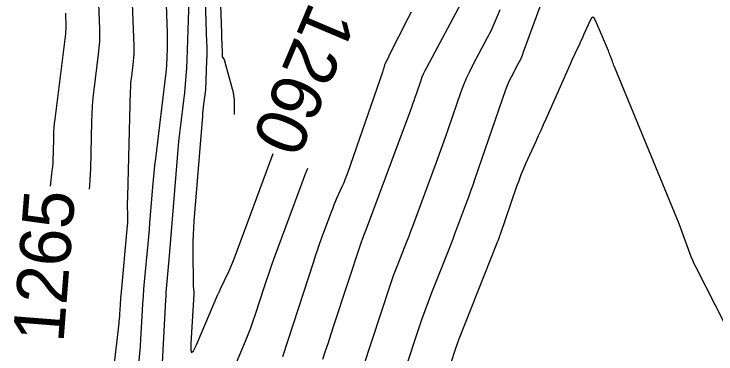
# Model space of a CAD drawing. Extents: x 658976 to 668726, y 639543 to 647196.
# Drawn here: x 661412.6 to 661495.3, y 640997.8 to 641037.9 of the extents above; entities that cross this region are included whole.
import ezdxf

# ---------------------------------------------------------------- set-up
doc = ezdxf.new("R2010")
doc.units = 0
for name, color, linetype in [('Ex_Contour Labels', 7, 'Continuous'), ('Ex_Major Contours', 7, 'Continuous'), ('Ex_Minor Contours', 7, 'Continuous')]:
    doc.layers.add(name, color=color, linetype=linetype)

msp = doc.modelspace()

# ---------------------------------------------------------------- linework, layer by layer
at = {"layer": 'Ex_Major Contours'}
for points in [[(661434.898, 641046.87), (661435.302, 641034.525), (661435.314, 641034.009), (661435.319, 641033.492), (661435.315, 641032.975), (661435.302, 641032.459), (661435.224, 641030.061), (661435.209, 641029.711), (661435.186, 641029.36), (661435.155, 641029.011), (661435.117, 641028.662), (661434.948, 641027.267), (661434.908, 641026.918), (661434.871, 641026.569), (661434.837, 641026.219), (661434.807, 641025.869), (661433.799, 641013.477), (661433.744, 641012.69), (661433.707, 641011.901), (661433.688, 641011.112), (661433.688, 641010.323), (661433.736, 641005.722), (661433.738, 641005.653), (661433.74, 641005.584), (661433.745, 641005.515), (661433.751, 641005.446), (661433.778, 641005.17), (661433.783, 641005.101), (661433.786, 641005.032), (661433.785, 641004.963), (661433.783, 641004.894), (661433.431, 640999.057), (661433.428, 640998.3), (661433.538, 640998.022), (661433.761, 640998.222), (661434.097, 640998.9), (661436.637, 641004.833), (661436.659, 641004.884), (661436.682, 641004.935), (661436.705, 641004.986), (661436.728, 641005.036), (661436.823, 641005.238), (661436.847, 641005.289), (661436.871, 641005.339), (661436.894, 641005.389), (661436.918, 641005.44), (661437.917, 641007.544), (661438.087, 641007.913), (661438.248, 641008.286), (661438.402, 641008.662), (661438.547, 641009.042), (661443.134, 641021.476)], [(661458.754, 640996.083), (661460.321, 641000.847), (661460.682, 641001.916), (661461.058, 641002.98), (661461.45, 641004.038), (661461.858, 641005.091), (661463.794, 641009.98), (661464.071, 641010.685), (661464.345, 641011.391), (661464.614, 641012.098), (661464.88, 641012.807), (661465.936, 641015.646), (661466.198, 641016.356), (661466.455, 641017.068), (661466.708, 641017.782), (661466.957, 641018.497), (661470.584, 641029.019), (661470.724, 641029.4), (661470.879, 641029.776), (661471.048, 641030.144), (661471.232, 641030.507), (661471.997, 641031.943), (661472.182, 641032.305), (661472.354, 641032.673), (661472.513, 641033.047), (661472.659, 641033.426), (661475.883, 641042.244)], [(661418.668, 641038.006), (661418.662, 641037.734), (661418.703, 641036.636), (661418.707, 641036.362), (661418.701, 641036.088), (661418.684, 641035.815), (661418.655, 641035.542), (661417.409, 641025.521), (661417.353, 641025.013), (661417.308, 641024.504), (661417.277, 641023.995), (661417.258, 641023.484), (661417.209, 641021.439), (661417.191, 641020.928), (661417.161, 641020.418), (661417.121, 641019.909), (661417.07, 641019.401), (661416.868, 641017.604)]]:
    msp.add_lwpolyline(points, dxfattribs=at)
at = {"layer": 'Ex_Minor Contours'}
for points in [[(661436.643, 641047.812), (661437.042, 641035.628), (661437.05, 641035.369), (661437.06, 641035.11), (661437.07, 641034.85), (661437.08, 641034.591), (661437.142, 641033.085), (661437.143, 641033.061), (661437.143, 641033.036), (661437.143, 641033.012), (661437.142, 641032.987), (661437.14, 641032.889), (661437.141, 641032.866), (661437.146, 641032.843), (661437.155, 641032.822), (661437.167, 641032.801), (661437.33, 641032.583), (661437.36, 641032.539), (661437.386, 641032.493), (661437.406, 641032.444), (661437.423, 641032.394), (661438.323, 641029.079), (661438.419, 641028.672), (661438.488, 641028.261), (661438.531, 641027.847), (661438.545, 641027.428), (661438.55, 641026.038)], [(661427.361, 640997.04), (661427.44, 640997.883), (661427.506, 640998.727), (661427.559, 640999.572), (661427.743, 641002.955), (661427.793, 641003.8), (661427.851, 641004.645), (661427.916, 641005.489), (661427.99, 641006.332), (661428.405, 641010.832), (661428.481, 641011.669), (661428.554, 641012.506), (661428.626, 641013.343), (661428.695, 641014.18), (661428.968, 641017.529), (661429.04, 641018.366), (661429.12, 641019.202), (661429.209, 641020.037), (661429.305, 641020.872), (661430.53, 641031.018), (661430.572, 641031.4), (661430.606, 641031.783), (661430.631, 641032.167), (661430.648, 641032.551), (661430.698, 641034.09), (661430.707, 641034.475), (661430.709, 641034.86), (661430.705, 641035.244), (661430.694, 641035.629), (661430.361, 641044.655)], [(661423.799, 640991.392), (661424.986, 641001.452), (661425.016, 641001.725), (661425.042, 641001.998), (661425.063, 641002.271), (661425.08, 641002.545), (661425.14, 641003.64), (661425.156, 641003.914), (661425.175, 641004.188), (661425.196, 641004.461), (661425.22, 641004.734), (661425.98, 641012.988), (661426.001, 641013.255), (661426.013, 641013.522), (661426.018, 641013.789), (661426.014, 641014.056), (661425.974, 641015.517), (661425.973, 641015.588), (661425.975, 641015.66), (661425.979, 641015.732), (661425.986, 641015.803), (661426.018, 641016.089), (661426.025, 641016.16), (661426.031, 641016.232), (661426.035, 641016.303), (661426.037, 641016.375), (661426.339, 641028.779), (661426.355, 641029.223), (661426.383, 641029.666), (661426.421, 641030.109), (661426.47, 641030.55), (661426.69, 641032.315), (661426.736, 641032.757), (661426.764, 641033.2), (661426.774, 641033.643), (661426.767, 641034.087), (661426.505, 641041.164)], [(661433.244, 641040.77), (661432.975, 641032.505), (661432.933, 641031.538), (661432.87, 641030.574), (661432.785, 641029.611), (661432.68, 641028.65), (661432.216, 641024.808), (661432.105, 641023.847), (661432.003, 641022.885), (661431.91, 641021.922), (661431.827, 641020.958), (661430.888, 641009.412), (661430.852, 641008.981), (661430.815, 641008.55), (661430.777, 641008.119), (661430.738, 641007.688), (661430.579, 641005.965), (661430.542, 641005.534), (661430.508, 641005.103), (661430.479, 641004.671), (661430.453, 641004.239), (661429.928, 640994.599)], [(661421.485, 641017.242), (661421.528, 641017.673), (661421.58, 641018.326), (661421.618, 641018.98), (661421.641, 641019.635), (661421.776, 641025.184), (661421.811, 641026.135), (661421.869, 641027.083), (661421.951, 641028.031), (661422.057, 641028.976), (661422.578, 641033.165), (661422.654, 641033.904), (661422.702, 641034.645), (661422.719, 641035.388), (661422.706, 641036.131), (661422.596, 641039.108)], [(661465.568, 641039.768), (661461.204, 641031.572), (661461.015, 641031.201), (661460.842, 641030.822), (661460.683, 641030.438), (661460.539, 641030.046), (661459.995, 641028.468), (661459.858, 641028.074), (661459.719, 641027.68), (661459.577, 641027.288), (661459.432, 641026.896), (661453.972, 641012.219), (661453.931, 641012.109), (661453.889, 641011.998), (661453.846, 641011.888), (661453.803, 641011.778), (661453.629, 641011.338), (661453.586, 641011.228), (661453.545, 641011.117), (661453.506, 641011.006), (661453.468, 641010.894), (661450.268, 641001.167), (661449.94, 641000.169), (661449.614, 640999.172), (661449.288, 640998.173), (661448.964, 640997.175)], [(661469.841, 641038.375), (661469.517, 641037.534), (661469.165, 641036.706), (661468.783, 641035.891), (661468.374, 641035.089), (661466.678, 641031.904), (661466.271, 641031.101), (661465.895, 641030.284), (661465.553, 641029.452), (661465.243, 641028.607), (661463.778, 641024.357), (661463.433, 641023.365), (661463.082, 641022.376), (661462.725, 641021.389), (661462.362, 641020.404), (661459.556, 641012.862), (661459.337, 641012.278), (661459.115, 641011.695), (661458.89, 641011.114), (661458.662, 641010.533), (661457.743, 641008.214), (661457.518, 641007.633), (661457.302, 641007.048), (661457.094, 641006.461), (661456.895, 641005.87), (661452.661, 640993.001)], [(661459.399, 641038.093), (661459.021, 641037.351), (661456.832, 641033.035), (661456.776, 641032.923), (661456.72, 641032.812), (661456.664, 641032.7), (661456.609, 641032.588), (661456.357, 641032.079), (661456.319, 641031.997), (661456.285, 641031.914), (661456.255, 641031.83), (661456.229, 641031.744), (661456.132, 641031.396), (661456.107, 641031.31), (661456.081, 641031.224), (661456.053, 641031.138), (661456.024, 641031.053), (661451.892, 641019.131), (661451.755, 641018.75), (661451.61, 641018.372), (661451.456, 641017.998), (661451.294, 641017.626), (661450.629, 641016.148), (661450.466, 641015.777), (661450.31, 641015.403), (661450.16, 641015.027), (661450.017, 641014.648), (661448.815, 641011.391), (661448.571, 641010.72), (661448.334, 641010.047), (661448.104, 641009.372), (661447.881, 641008.694), (661444.254, 640997.51)], [(661497.471, 640999.223), (661492.982, 641008.03), (661492.779, 641008.443), (661492.591, 641008.862), (661492.416, 641009.288), (661492.255, 641009.719), (661491.64, 641011.455), (661491.483, 641011.888), (661491.321, 641012.319), (661491.154, 641012.748), (661490.981, 641013.175), (661483.361, 641031.664), (661483.298, 641031.821), (661483.236, 641031.979), (661483.177, 641032.137), (661483.119, 641032.296), (661482.893, 641032.935), (661482.836, 641033.094), (661482.776, 641033.252), (661482.713, 641033.409), (661482.649, 641033.566), (661481.143, 641037.138), (661480.986, 641037.418), (661480.826, 641037.512), (661480.665, 641037.421), (661480.503, 641037.144), (661479.778, 641035.502), (661479.649, 641035.214), (661479.518, 641034.927), (661479.384, 641034.641), (661479.248, 641034.357), (661478.7, 641033.22), (661478.564, 641032.936), (661478.43, 641032.65), (661478.299, 641032.363), (661478.17, 641032.075), (661475.262, 641025.502), (661474.971, 641024.845), (661474.678, 641024.188), (661474.383, 641023.531), (661474.088, 641022.875), (661472.903, 641020.253), (661472.614, 641019.594), (661472.341, 641018.93), (661472.083, 641018.259), (661471.841, 641017.582), (661469.893, 641011.929), (661469.863, 641011.844), (661469.833, 641011.759), (661469.802, 641011.674), (661469.771, 641011.59), (661469.646, 641011.252), (661469.614, 641011.168), (661469.582, 641011.083), (661469.549, 641011), (661469.517, 641010.916), (661465.03, 640999.587), (661464.902, 640999.257), (661464.779, 640998.924), (661464.661, 640998.59), (661464.548, 640998.255), (661464.105, 640996.908)], [(661436.472, 640991.256), (661439.882, 640999.354), (661440.204, 641000.143), (661440.51, 641000.939), (661440.798, 641001.741), (661441.07, 641002.549), (661442.122, 641005.795), (661442.389, 641006.605), (661442.665, 641007.412), (661442.948, 641008.217), (661443.239, 641009.019), (661446.558, 641018.014), (661446.889, 641018.888), (661447.229, 641019.741)]]:
    msp.add_lwpolyline(points, dxfattribs=at)

# ---------------------------------------------------------------- texts
at = {"layer": 'Ex_Contour Labels'}
for s, rotation, p in [('1260', 247.04721, (661447.521, 641039.527)), ('1265', 85.51937, (661418.426, 640999.092))]:
    msp.add_text(s, height=6, rotation=rotation, dxfattribs=at).set_placement(p)

doc.saveas('drawing.dxf')
